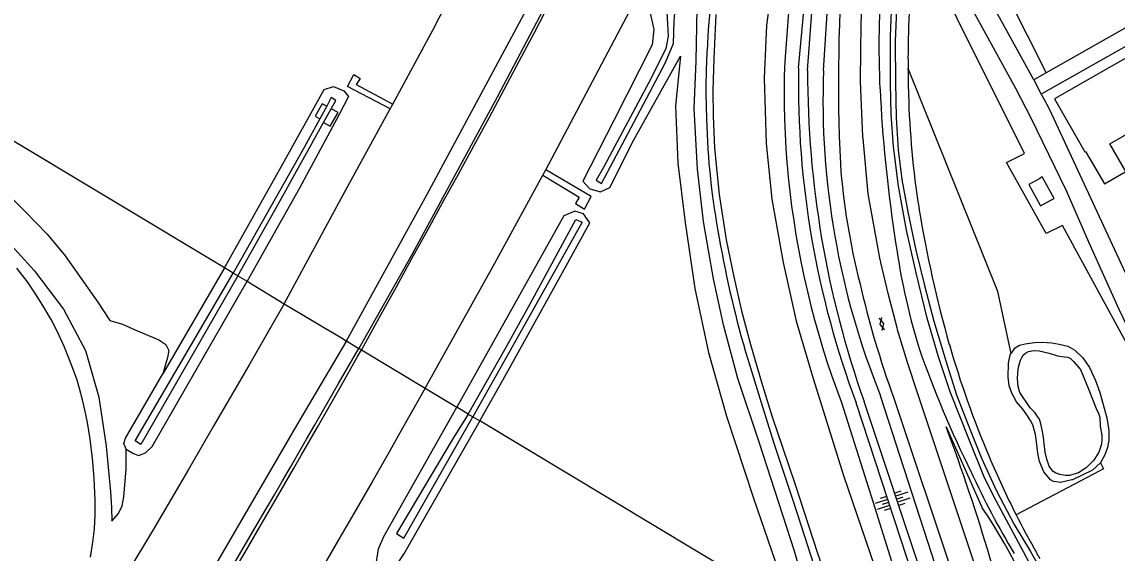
# Model space of a CAD drawing. Extents: x 135999 to 138000, y 396000 to 398501.
# Drawn here: x 137615.2 to 137785.7, y 397117.6 to 397200.3 of the extents above; entities that cross this region are included whole.
import ezdxf

# ---------------------------------------------------------------- set-up
doc = ezdxf.new("R2010")
doc.units = 0
for name, color, linetype in [('gg-bbg-overig bouwwerk', 7, 'Continuous'), ('gg-knt-BGT kruinlijn', 7, 'Continuous'), ('gg-knt-bovenkant onderkant talud', 7, 'Continuous'), ('gg-knt-verharding', 7, 'Continuous'), ('gt-knt-geleideconstructie', 7, 'Continuous'), ('gt-symb-gesloten verharding', 7, 'Continuous'), ('gt-symb-talud symbool', 7, 'Continuous'), ('gx-grn-maaiveld', 7, 'Continuous')]:
    doc.layers.add(name, color=color, linetype=linetype)

# ---------------------------------------------------------------- blocks, each defined once
blk = doc.blocks.new('gt0-GESVH1')
at = {"layer": 'gt-symb-gesloten verharding'}
for p, q in [((-0.99, -0.26), (0.01, 0.24)), ((0.01, -0.26), (-0.99, 0.24)), ((0.01, 0.24), (1.01, -0.26)), ((1.01, 0.24), (0.01, -0.26))]:
    blk.add_line(p, q, dxfattribs=at)
blk = doc.blocks.new('gt0-TALUD_1')
at = {"layer": 'gt-symb-talud symbool'}
for p, q in [((-1, -1), (-1, 0)), ((-0.5, -2), (-0.5, 0)), ((0, -1), (0, 0)), ((0.5, -2), (0.5, 0)), ((1, -1), (1, 0))]:
    blk.add_line(p, q, dxfattribs=at)

msp = doc.modelspace()

# ---------------------------------------------------------------- linework, layer by layer
at = {"layer": 'gg-bbg-overig bouwwerk'}
msp.add_lwpolyline([(137773.75, 397171.61), (137775.38, 397172.5), (137775.87, 397172.77), (137774.04, 397176.12), (137773.64, 397175.9), (137771.93, 397174.96), (137773.75, 397171.61)], dxfattribs=at)
at = {"layer": 'gg-knt-BGT kruinlijn'}
for p, q in [((137612, 397167.16), (137617.08, 397161.53)), ((137617.08, 397161.53), (137621.65, 397155.53)), ((137621.65, 397155.53), (137625.04, 397149.12)), ((137625.04, 397149.12), (137627.11, 397141.84)), ((137627.11, 397141.84), (137628.27, 397134.23)), ((137755.2, 397110.06), (137745.06, 397140.94)), ((137756.47, 397110.73), (137746.3, 397141.15)), ((137628.27, 397134.23), (137628.97, 397127.11)), ((137628.97, 397127.11), (137629.09, 397124.68)), ((137629.09, 397124.68), (137629.16, 397122.55))]:
    msp.add_line(p, q, dxfattribs=at)
for points in [[(137736.08, 397193.07), (137737.67, 397210.34), (137736.06, 397212.26)], [(137737.5, 397192.71), (137738.78, 397210.12), (137741.18, 397211.66)]]:
    msp.add_lwpolyline(points, dxfattribs=at)
for centre, radius, start, end in [((137878.31, 397190.75), 142.25, 179.067, 200.4959), ((137890.87, 397192.37), 153.37, 179.8739, 199.5068)]:
    msp.add_arc(centre, radius, start, end, dxfattribs=at)
at = {"layer": 'gg-knt-bovenkant onderkant talud'}
for p, q in [((137739.97, 397192.67), (137741.18, 397211.66)), ((137758.73, 397111.59), (137748.86, 397142.05))]:
    msp.add_line(p, q, dxfattribs=at)
msp.add_arc((137862.28, 397188.06), 122.39, 177.8442, 202.0816, dxfattribs=at)
at = {"layer": 'gg-knt-verharding'}
msp.add_line((137750.92, 397141.7), (137762.55, 397106.94), dxfattribs=at)
for centre, radius, start, end in [((138012.29, 397190.92), 269.99, 175.3651, 182.7144), ((137847.38, 397185.81), 105.06, 184.1892, 194.4155), ((137893.08, 397193.29), 151.24, 192.85, 199.9456)]:
    msp.add_arc(centre, radius, start, end, dxfattribs=at)
at = {"layer": 'gt-knt-geleideconstructie'}
msp.add_lwpolyline([(137728.17, 397147.74), (137730.26, 397140.99), (137732.26, 397134.67), (137735.18, 397125.79), (137736.43, 397121.97), (137738.46, 397115.67), (137740.81, 397107.99), (137742.29, 397102.85), (137743.62, 397097.69)], dxfattribs=at)
for centre, radius, start, end in [((137856.56, 397189.45), 134.87, 169.796, 177.3132), ((137834.36, 397189.75), 112.69, 176.9355, 182.3546), ((137833.2, 397187.64), 111.46, 181.296, 190.8773), ((137891.94, 397196.12), 170.77, 189.9548, 196.4595)]:
    msp.add_arc(centre, radius, start, end, dxfattribs=at)
at = {"layer": 'gx-grn-maaiveld'}
for p, q in [((137755.41, 397230.74), (137774.63, 397192.32)), ((137788.68, 397200.24), (137774.63, 397192.32)), ((137753.14, 397194.49), (137753.14, 397192.99)), ((137774.63, 397192.32), (137772.71, 397191.24)), ((137772.71, 397191.24), (137773.88, 397189.01)), ((137646.68, 397161.99), (137602.33, 397188.61)), ((137672.5, 397186.74), (137672.9, 397187.47)), ((137773.88, 397189.01), (137774.57, 397187.72)), ((137662.62, 397187.15), (137661.54, 397185.15)), ((137662.11, 397184.57), (137663.31, 397186.74)), ((137696.28, 397176.39), (137696.76, 397177.2)), ((137646.68, 397161.99), (137637.09, 397145.48)), ((137648.07, 397161.16), (137646.68, 397161.99)), ((137648.78, 397160.73), (137648.07, 397161.16)), ((137648.78, 397160.73), (137650.21, 397159.87)), ((137650.21, 397159.87), (137656.01, 397156.39)), ((137665.68, 397150.59), (137667.64, 397149.42)), ((137668.01, 397149.19), (137667.64, 397149.42)), ((137668.01, 397149.19), (137677.97, 397143.22)), ((137677.97, 397143.22), (137682.86, 397140.28)), ((137765.09, 397111.1), (137754.52, 397142.8)), ((137684.65, 397139.21), (137682.86, 397140.28)), ((137684.65, 397139.21), (137685.36, 397138.79)), ((137685.36, 397138.79), (137686.45, 397138.13)), ((137734.69, 397109.19), (137686.45, 397138.13)), ((137759.08, 397137.21), (137764.7, 397124.6)), ((137631.37, 397133.75), (137631.01, 397134.64))]:
    msp.add_line(p, q, dxfattribs=at)
for points in [[(137665.68, 397150.59), (137678.22, 397173.33), (137694.02, 397202.78), (137703.5, 397221.3), (137717.42, 397248.64), (137730.23, 397275.16), (137736.22, 397287.73), (137745.71, 397308.3), (137756.11, 397331.8), (137764.18, 397350.58), (137773.18, 397372.36), (137782.21, 397394.74), (137790.33, 397415.34), (137798.03, 397434.17), (137808.09, 397459.9), (137823.93, 397499.88), (137835.82, 397530.12), (137852.73, 397573.11), (137864.31, 397602.22), (137880.46, 397643.17), (137888.89, 397664.41)], [(137812.61, 397463.65), (137811.37, 397462.43), (137805.7, 397448.14), (137799.87, 397433.34), (137789.89, 397408.14), (137778.88, 397380.49), (137767, 397351.49), (137756.02, 397326.02), (137743.94, 397299.12), (137737.64, 397285.45), (137729.53, 397268.34), (137718.21, 397244.78), (137704.94, 397218.55), (137689.14, 397188.54), (137675.91, 397164.09), (137667.64, 397149.42)], [(137752.9, 397098.26), (137751.71, 397103.47), (137748.67, 397113.37), (137743.15, 397129.59), (137738.42, 397144.71), (137735.84, 397153.48), (137733.75, 397162.79), (137731.97, 397172.65), (137731.09, 397181.33), (137730.8, 397191.52), (137731.13, 397199.72), (137732.37, 397208.49), (137734.19, 397218.33), (137737.99, 397231.43), (137741.74, 397242.21), (137747, 397256.53), (137754.55, 397275.64), (137758.51, 397285.61), (137764.57, 397301.23), (137773.49, 397323.37), (137783.65, 397349.31), (137793.06, 397372.74)], [(137672.9, 397187.47), (137679.22, 397199.06), (137690.26, 397220.59), (137702.58, 397244.99), (137710.46, 397260.72), (137717.17, 397274.2), (137724.11, 397288.86), (137730.41, 397302.8), (137729.84, 397303.08), (137725.4, 397295.81), (137717.17, 397283.67), (137712.12, 397277.24), (137702.63, 397266.49), (137694.27, 397257.88), (137684.58, 397249.14), (137672.66, 397239.68), (137660.75, 397231.72), (137649.32, 397225.05), (137633.9, 397217.6), (137619.83, 397211.93), (137603.43, 397206.65), (137587.93, 397201.73), (137583.42, 397199.95)], [(137772.71, 397191.24), (137763.77, 397207.59), (137759.31, 397217.43)], [(137831.15, 397156.58), (137823.85, 397152.68), (137814.57, 397147.51), (137804.93, 397142.28), (137794.56, 397136.65), (137777.19, 397168.58), (137774.67, 397167.29), (137768.47, 397178.39), (137771.26, 397179.75), (137760.79, 397200.8), (137753.81, 397214.82)], [(137774.57, 397187.72), (137774.68, 397187.5), (137775.14, 397186.62), (137786.95, 397161.22), (137797.58, 397140.28), (137794.34, 397138.43), (137791.09, 397144.92), (137785.99, 397155.48), (137781.28, 397165.97), (137777.82, 397173.95), (137772.33, 397185.29), (137769.9, 397189.91), (137760.95, 397206.26), (137756.29, 397215.85)], [(137736.06, 397212.26), (137734.76, 397205.23), (137733.93, 397194.11)], [(137745.83, 397199.93), (137746.01, 397203.87), (137746.02, 397204.03), (137746.04, 397204.25), (137746.36, 397207.93), (137746.38, 397208.12), (137746.4, 397208.27), (137746.91, 397212.19)], [(137738.64, 397106.82), (137735.46, 397117.86), (137729.99, 397134.67), (137726.61, 397144.73), (137724.4, 397153.09), (137722.87, 397160.27), (137721.28, 397169.2), (137720.38, 397177.32), (137719.83, 397186.76), (137720.14, 397194.14), (137720.38, 397205.09)], [(137771.92, 397116.3), (137766.91, 397125.62), (137765.04, 397129.3), (137762.62, 397135.36), (137759.7, 397142.66), (137757.86, 397148.12), (137756.13, 397154.14), (137754.39, 397161.19), (137752.88, 397167.83), (137751.64, 397174.69), (137750.85, 397180.85), (137750.53, 397185.82), (137750.42, 397190.64), (137750.41, 397198.02), (137750.66, 397204.51)], [(137751.45, 397204.79), (137751.14, 397197.19), (137751.18, 397190.84), (137751.27, 397185.34), (137751.58, 397180.36), (137752.19, 397175.74), (137753.12, 397170.67), (137754.34, 397164.72), (137755.71, 397159.24), (137757.16, 397153.67), (137759.04, 397147.47), (137760.7, 397142.21), (137762.48, 397137.51), (137764.56, 397132.32), (137766.89, 397127.24), (137769.66, 397122), (137772.2, 397117.8), (137776.02, 397111.1)], [(137697.2, 397202.96), (137694.9, 397198.53), (137692.55, 397194.11), (137690.19, 397189.7), (137687.87, 397185.28), (137685.48, 397180.89), (137683.11, 397176.48), (137680.66, 397172.12), (137678.24, 397167.75), (137675.84, 397163.36), (137673.43, 397158.98), (137671.02, 397154.6), (137668.59, 397150.23), (137668.01, 397149.19)], [(137696.76, 397177.2), (137710.81, 397203.92)], [(137705.41, 397175.1), (137710.5, 397184.71), (137715.32, 397193.82), (137716.62, 397196.9), (137716.73, 397200.38), (137717.03, 397204.17), (137715.85, 397204.17), (137715.52, 397202.73), (137715.81, 397198.04), (137715.44, 397196.11), (137713.17, 397191.59), (137705.79, 397177.68), (137704.56, 397175.61), (137705.41, 397175.1)], [(137712.86, 397202.09), (137713.53, 397199.07), (137713.32, 397196.68), (137707.35, 397184.92), (137702.52, 397175.47), (137703.59, 397174.29), (137705.27, 397173.82), (137706.73, 397174.5), (137710.45, 397181.91), (137717.7, 397194.94), (137716.91, 397187.18), (137717.31, 397178.27), (137718.44, 397169.05), (137719.94, 397158.74), (137722.09, 397148.79), (137724.87, 397138.9), (137729.1, 397126.1), (137733.52, 397113.15)], [(137723.19, 397201.43), (137722.92, 397194.57), (137722.73, 397189.62), (137722.8, 397185.6), (137722.98, 397180.58), (137723.72, 397173.36), (137724.82, 397166.33), (137725.99, 397160.59), (137727.23, 397155.25), (137728.62, 397150.06), (137730.34, 397144.16), (137732, 397138.8), (137733.59, 397134.03), (137735.58, 397128.24), (137739.03, 397117.57), (137741.01, 397111.98)], [(137746.92, 397173.49), (137746.13, 397182.11), (137746.11, 397182.28), (137746.11, 397182.43), (137745.76, 397191), (137745.75, 397191.11), (137745.75, 397191.24), (137745.83, 397199.93)], [(137788.68, 397200.24), (137789.86, 397198.01), (137773.88, 397189.01)], [(137775.94, 397188.28), (137780.67, 397180.01), (137780.77, 397180.07), (137783.74, 397175.06), (137787.05, 397176.96), (137784.56, 397181.28), (137799.45, 397189.82), (137796.8, 397194.42), (137794.32, 397198.76), (137775.94, 397188.28)], [(137733.93, 397194.11), (137733.87, 397191.86), (137733.84, 397189.6), (137733.86, 397187.34), (137733.91, 397185.09), (137734, 397182.83), (137734.12, 397180.58), (137734.29, 397178.33), (137734.32, 397177.96), (137734.49, 397176.08), (137734.73, 397173.83), (137735.01, 397171.59), (137735.33, 397169.36), (137735.68, 397167.13), (137736.07, 397164.9), (137736.49, 397162.69), (137736.96, 397160.48), (137737.46, 397158.28), (137737.99, 397156.08), (137738.57, 397153.9), (137739.18, 397151.73), (137739.83, 397149.56), (137740.51, 397147.41), (137741.23, 397145.27), (137741.98, 397143.15), (137742.77, 397141.03)], [(137769.19, 397148.65), (137767.1, 397158.26), (137753.14, 397192.99)], [(137672.5, 397186.74), (137665.87, 397190.2), (137666.82, 397192.05), (137667.82, 397191.44), (137667.22, 397190.52), (137672.9, 397187.47)], [(137646.68, 397161.99), (137655.29, 397177.23), (137662.23, 397189.71), (137663.68, 397190.2), (137665.28, 397189.5), (137666.02, 397188.66), (137664.58, 397185.83), (137658.36, 397174.35), (137651.64, 397162.38), (137650.21, 397159.87)], [(137602.33, 397188.61), (137601.96, 397187.1), (137601.81, 397185.71), (137602.09, 397183.74), (137603.12, 397182.12), (137605.77, 397179.61), (137609.11, 397176.61), (137612.61, 397173.78), (137615.68, 397170.76), (137619.08, 397167.19), (137621.9, 397163.84), (137624.5, 397160.15), (137626.99, 397156.64), (137628.87, 397153.79), (137630.84, 397153.19), (137632.88, 397152.27), (137636.46, 397150.75), (137637.57, 397150.04), (137638.06, 397149.1), (137637.85, 397148), (137637.09, 397145.48)], [(137662.62, 397187.15), (137661.93, 397187.51), (137660.83, 397185.57), (137661.54, 397185.15)], [(137663.31, 397186.74), (137664.02, 397188.02), (137663.33, 397188.47), (137662.62, 397187.15)], [(137656.01, 397156.39), (137665.55, 397174.01), (137672.5, 397186.74)], [(137662.11, 397184.57), (137663.15, 397184.02), (137664.39, 397186.16), (137663.31, 397186.74)], [(137661.54, 397185.15), (137659.13, 397180.68), (137648.07, 397161.16)], [(137648.78, 397160.73), (137655.02, 397171.76), (137662.11, 397184.57)], [(137696.28, 397176.39), (137701.95, 397172.99), (137701.38, 397171.96), (137702.74, 397171.09), (137703.82, 397173.06), (137696.76, 397177.2)], [(137677.97, 397143.22), (137688.82, 397162.69), (137696.28, 397176.39)], [(137754.52, 397142.8), (137753.15, 397146.93), (137753.07, 397147.16), (137753.05, 397147.24), (137751.52, 397152.33), (137751.49, 397152.43), (137751.44, 397152.61), (137750.02, 397157.97), (137748.9, 397162.8), (137748.83, 397163.11), (137748.8, 397163.23), (137746.92, 397173.49)], [(137686.45, 397138.13), (137690.55, 397145.44), (137698.77, 397160.22), (137703.6, 397169), (137702.61, 397170.37), (137701.24, 397170.78), (137699.55, 397170.06), (137692.62, 397157.7), (137682.86, 397140.28)], [(137684.65, 397139.21), (137690.37, 397149.24), (137694.32, 397156.39), (137701.43, 397169.49), (137702.42, 397169.07), (137694.24, 397154.56), (137685.36, 397138.79)], [(137625.86, 397116.93), (137626.19, 397119.27), (137626.44, 397121.36), (137626.55, 397123.53), (137626.56, 397125.77), (137626.4, 397129.22), (137626.13, 397132.3), (137625.76, 397135.3), (137625.35, 397137.9), (137624.96, 397139.84), (137624.59, 397141.41), (137624.15, 397143.17), (137623.76, 397144.47), (137623.06, 397146.47), (137621.8, 397149.62), (137620.97, 397151.41), (137619.85, 397153.66), (137618.44, 397156.12), (137617.17, 397158.1), (137616.03, 397159.81), (137614.38, 397161.94)], [(137648.78, 397160.73), (137633.7, 397134.45), (137632.78, 397135.02), (137648.07, 397161.16)], [(137631.37, 397133.75), (137632.54, 397133.05), (137633.3, 397132.78), (137634.41, 397133.19), (137635.43, 397134.14), (137650.21, 397159.87)], [(137656.01, 397156.39), (137650.5, 397146.78), (137645.05, 397137.43), (137641.11, 397130.56), (137635.67, 397121.27), (137631.48, 397114.37)], [(137656.01, 397156.39), (137658.82, 397154.71), (137662.01, 397152.8), (137665, 397151), (137665.57, 397150.66), (137665.68, 397150.59)], [(137665.68, 397150.59), (137658.3, 397138.05), (137644.06, 397113.62), (137627.85, 397086.85), (137612.02, 397061.53), (137596.47, 397037.33)], [(137769.19, 397148.65), (137769.8, 397149.52), (137770.49, 397149.91), (137771.38, 397150.16), (137772.83, 397150.36), (137773.96, 397150.38), (137775.55, 397150.28), (137776.69, 397150.08), (137778, 397149.76), (137779.11, 397149.15), (137780.37, 397147.95), (137781.37, 397146.47), (137782.31, 397144.44), (137782.99, 397142.57), (137784.08, 397138.6), (137784.4, 397136.67), (137784.4, 397135.16), (137784.19, 397134.02), (137783.77, 397132.88), (137783.11, 397131.59)], [(137598.64, 397036.01), (137600.17, 397038.36), (137605.64, 397046.79), (137610.15, 397053.65), (137618.2, 397066.03), (137626.12, 397078.42), (137633.45, 397090.42), (137642, 397105.12), (137643.12, 397107.21), (137644.39, 397109.37), (137651.96, 397122.3), (137653.21, 397124.47), (137654.49, 397126.62), (137655.73, 397128.79), (137656.96, 397130.96), (137659.46, 397135.29), (137660.71, 397137.45), (137661.96, 397139.62), (137663.2, 397141.79), (137664.45, 397143.95), (137667.64, 397149.42)], [(137642.46, 397104.9), (137643.52, 397106.69), (137645.6, 397110.38), (137647.38, 397113.4), (137649.91, 397117.72), (137652.42, 397122.04), (137654.94, 397126.36), (137657.46, 397130.68), (137658.71, 397132.84), (137661.19, 397137.18), (137662.44, 397139.35), (137664.91, 397143.7), (137667.37, 397148.05), (137668.01, 397149.19)], [(137778.64, 397128.97), (137776.86, 397128.56), (137775.8, 397128.73), (137775.31, 397128.99), (137774.3, 397130.23), (137773.63, 397131.83), (137773.33, 397133.14), (137773.15, 397134.89), (137772.99, 397136.03), (137772.57, 397137.54), (137772.2, 397138.23), (137771.65, 397139.08), (137771.01, 397139.97), (137770.01, 397141.12), (137769.28, 397142.46), (137768.91, 397143.6), (137768.74, 397144.93), (137768.79, 397147.14), (137769.02, 397148.41), (137769.19, 397148.65)], [(137783.33, 397135.85), (137783.32, 397135.34), (137783.27, 397134.53), (137782.84, 397133.3), (137782.08, 397132.01), (137780.89, 397130.83), (137779.67, 397130.07), (137778.3, 397129.63), (137777.65, 397129.62), (137776.79, 397129.82), (137776.05, 397130.07), (137775.68, 397130.34), (137775.11, 397131.07), (137774.75, 397132.19), (137774.51, 397133.29), (137774.35, 397134.63), (137774.25, 397135.61), (137774.07, 397136.51), (137773.84, 397137.66), (137773.59, 397138.4), (137773.32, 397138.82), (137772.91, 397139.4), (137772.13, 397140.17), (137770.53, 397142.58), (137770.3, 397143.48), (137770.17, 397144.71), (137770.24, 397145.63), (137770.36, 397146.51), (137770.66, 397147.62), (137770.88, 397148.01), (137771.04, 397148.4), (137771.41, 397148.71), (137771.91, 397148.97), (137772.7, 397149.12), (137773.56, 397149.07), (137775.11, 397148.66), (137776.43, 397148.26), (137777.49, 397148.14), (137778.02, 397148.08), (137778.41, 397147.87), (137778.86, 397147.43), (137779.99, 397146.15), (137781.17, 397143.23), (137782.43, 397140.07), (137782.84, 397139.21), (137782.99, 397138.68), (137783.06, 397137.34), (137783.33, 397135.85)], [(137631.01, 397134.64), (137631.27, 397135.45), (137637.09, 397145.48)], [(137677.97, 397143.22), (137674.7, 397137.5), (137672.2, 397132.99), (137669.69, 397128.67), (137667.19, 397124.34), (137664.68, 397120.01), (137662.16, 397115.7)], [(137686.45, 397138.13), (137674.8, 397117.73), (137672.86, 397114.84), (137672.01, 397113.75), (137671.25, 397113.39), (137670.83, 397113.35), (137670.43, 397113.76), (137670.2, 397115.22), (137670.67, 397118.21), (137671.49, 397120.14), (137682.86, 397140.28)], [(137742.77, 397141.03), (137747.42, 397126.42), (137753.73, 397106.18)], [(137684.65, 397139.21), (137682.14, 397135.2), (137673.47, 397120.59), (137674.62, 397119.9), (137685.36, 397138.79)], [(137629.16, 397122.55), (137630.22, 397123.72), (137630.79, 397124.9), (137631.01, 397126.3), (137631.4, 397130.61), (137631.37, 397133.75)], [(137783.11, 397131.59), (137783.59, 397130.69), (137782, 397129.83), (137769.96, 397123.52)], [(137783.11, 397131.59), (137781.88, 397130.46), (137778.75, 397128.99), (137778.64, 397128.97)]]:
    msp.add_lwpolyline(points, dxfattribs=at)
for centre, radius, start, end in [((137886.91, 397196.44), 138.3, 175.2376, 182.7432), ((137926.21, 397194.01), 173.08, 177.0999, 179.8408), ((137917.52, 397193.82), 164.39, 180.288, 181.6731), ((137973.41, 397200.74), 224.9, 182.7839, 188.6233), ((137887.88, 397192.39), 134.71, 181.4357, 189.0563), ((137942.94, 397202.09), 190.62, 189.3307, 195.8507), ((137860.69, 397181.56), 110.6, 187.5529, 196.9094), ((137906.22, 397192.31), 152.62, 196.0844, 203.0238), ((137917.08, 397206.43), 171.95, 199.3727, 206.3253), ((137456.96, 397024.55), 322.44, 12.7792, 20.45), ((137891.83, 397185.42), 136.68, 202.7225, 206.926), ((137888.94, 397188.59), 138.86, 204.8767, 210.7851), ((137705.09, 397083.38), 72.47, 14.0465, 34.667), ((137893.96, 397186.53), 139.09, 206.9352, 209.7237), ((137740.95, 397096.59), 38.45, 31.5875, 33.0617)]:
    msp.add_arc(centre, radius, start, end, dxfattribs=at)

# ---------------------------------------------------------------- block references
at = {"layer": 'gt-symb-gesloten verharding', "rotation": 103.88341803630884}
msp.add_blockref('gt0-GESVH1', (137749.05, 397153.22), dxfattribs=at)
at = {"layer": 'gt-symb-talud symbool', "yscale": 0.9995964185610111}
for p, xscale, rotation in [((137750.13, 397125.5), 0.9995964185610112, -71.51067367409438), ((137751.38, 397125.94), 0.9995964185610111, 108.48932632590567)]:
    msp.add_blockref('gt0-TALUD_1', p, dxfattribs=dict(at, xscale=xscale, rotation=rotation))

doc.saveas('drawing.dxf')
